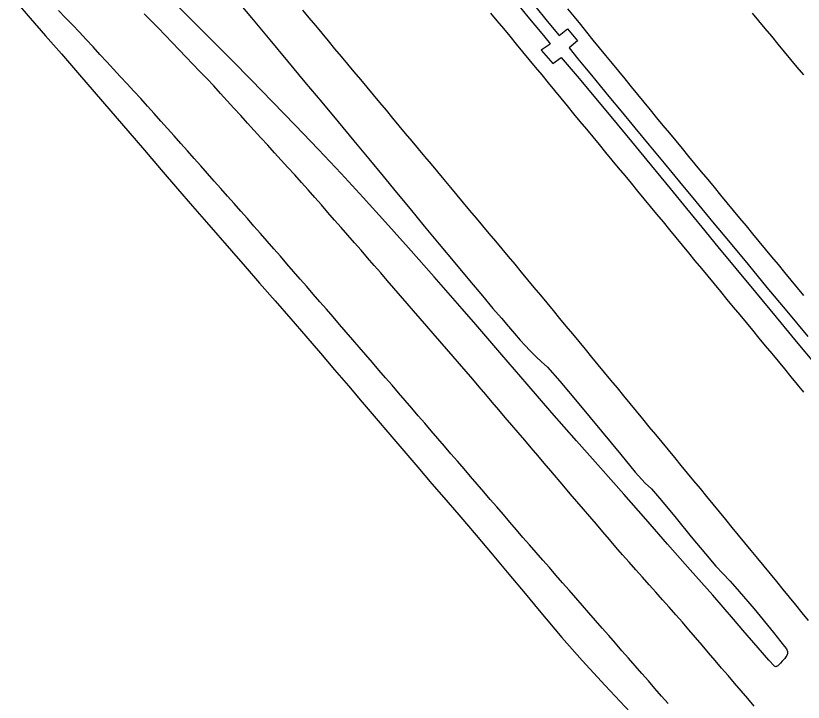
# Model space of a CAD drawing. Extents: x 1948091 to 1975253, y 787267 to 823306.
# Drawn here: x 1950464.2 to 1950660.5, y 820360.4 to 820531.4 of the extents above; entities that cross this region are included whole.
import ezdxf

# ---------------------------------------------------------------- set-up
doc = ezdxf.new("R2010")
doc.units = 0
doc.layers.add('RD_EX_Pavement_Markings', color=7, linetype='Continuous')
doc.layers.add('RD_EX_Road', color=7, linetype='Continuous')

msp = doc.modelspace()

# ---------------------------------------------------------------- linework, layer by layer
at = {"layer": 'RD_EX_Pavement_Markings'}
for points in [[(1950601.77, 820533.05), (1950603.35, 820531.11), (1950604.93, 820529.18), (1950606.5, 820527.24), (1950608.08, 820525.3), (1950609.66, 820523.37), (1950611.24, 820521.43), (1950612.82, 820519.49), (1950614.4, 820517.55), (1950615.98, 820515.62), (1950617.56, 820513.68), (1950619.14, 820511.74), (1950620.73, 820509.82), (1950622.33, 820507.89), (1950623.92, 820505.96), (1950625.51, 820504.04), (1950627.11, 820502.11), (1950628.7, 820500.19), (1950630.29, 820498.26), (1950631.89, 820496.33), (1950633.48, 820494.41), (1950635.07, 820492.48), (1950636.66, 820490.55), (1950638.26, 820488.63), (1950639.85, 820486.7), (1950641.44, 820484.78), (1950643.04, 820482.85), (1950644.63, 820480.92), (1950646.22, 820479), (1950647.82, 820477.07), (1950649.41, 820475.14), (1950651, 820473.22), (1950652.59, 820471.29), (1950654.19, 820469.37), (1950655.78, 820467.44), (1950657.37, 820465.51), (1950658.97, 820463.59), (1950660.56, 820461.66)], [(1950626.81, 820360.02), (1950625.17, 820361.91), (1950623.53, 820363.79), (1950621.88, 820365.67), (1950620.24, 820367.56), (1950618.59, 820369.44), (1950616.95, 820371.32), (1950615.3, 820373.2), (1950613.66, 820375.09), (1950612.01, 820376.97), (1950610.37, 820378.85), (1950608.72, 820380.73), (1950607.08, 820382.61), (1950605.43, 820384.5), (1950603.79, 820386.38), (1950602.14, 820388.26), (1950600.5, 820390.14), (1950598.85, 820392.03), (1950597.21, 820393.91), (1950595.56, 820395.79), (1950593.92, 820397.67), (1950592.27, 820399.55), (1950590.63, 820401.44), (1950589, 820403.34), (1950587.37, 820405.23), (1950585.74, 820407.12), (1950584.11, 820409.02), (1950582.47, 820410.91), (1950580.84, 820412.8), (1950579.21, 820414.7), (1950577.58, 820416.59), (1950575.95, 820418.49), (1950574.32, 820420.38), (1950572.68, 820422.27), (1950571.05, 820424.17), (1950569.42, 820426.06), (1950567.79, 820427.96), (1950566.16, 820429.85), (1950564.53, 820431.74), (1950562.9, 820433.64), (1950561.26, 820435.53), (1950559.63, 820437.43), (1950558, 820439.32), (1950556.37, 820441.21), (1950554.73, 820443.1), (1950553.1, 820445), (1950551.47, 820446.89), (1950549.83, 820448.78), (1950548.2, 820450.67), (1950546.57, 820452.57), (1950544.93, 820454.46), (1950543.3, 820456.35), (1950541.67, 820458.24), (1950540.03, 820460.13), (1950538.39, 820462.02), (1950536.75, 820463.9), (1950535.1, 820465.78), (1950533.46, 820467.67), (1950531.82, 820469.55), (1950530.18, 820471.44), (1950528.54, 820473.32), (1950526.89, 820475.21), (1950525.25, 820477.09), (1950523.6, 820478.97), (1950521.95, 820480.84), (1950520.29, 820482.71), (1950518.63, 820484.59), (1950516.98, 820486.46), (1950515.32, 820488.33), (1950513.67, 820490.2), (1950512.01, 820492.08), (1950510.35, 820493.94), (1950508.69, 820495.81), (1950507.02, 820497.68), (1950505.36, 820499.54), (1950503.7, 820501.41), (1950502.03, 820503.27), (1950500.37, 820505.14), (1950498.7, 820507), (1950497.04, 820508.87), (1950495.37, 820510.72), (1950493.67, 820512.56), (1950491.98, 820514.4), (1950490.28, 820516.24), (1950488.59, 820518.07), (1950486.89, 820519.91), (1950485.2, 820521.75), (1950483.5, 820523.58), (1950481.81, 820525.42), (1950480.11, 820527.26), (1950478.41, 820529.09), (1950476.66, 820530.88), (1950474.92, 820532.66)], [(1950648.26, 820359.4), (1950646.63, 820361.3), (1950645.01, 820363.2), (1950643.38, 820365.1), (1950641.76, 820367), (1950640.13, 820368.9), (1950638.51, 820370.8), (1950636.88, 820372.7), (1950635.26, 820374.6), (1950633.63, 820376.5), (1950632, 820378.39), (1950630.37, 820380.28), (1950628.71, 820382.15), (1950627.05, 820384.02), (1950625.39, 820385.89), (1950623.73, 820387.77), (1950622.08, 820389.64), (1950620.42, 820391.51), (1950618.76, 820393.38), (1950617.1, 820395.25), (1950615.45, 820397.12), (1950613.79, 820398.99), (1950612.16, 820400.89), (1950610.54, 820402.79), (1950608.92, 820404.7), (1950607.3, 820406.6), (1950605.68, 820408.5), (1950604.05, 820410.4), (1950602.43, 820412.3), (1950600.81, 820414.21), (1950597.56, 820418.01), (1950595.94, 820419.91), (1950594.32, 820421.81), (1950592.7, 820423.72), (1950591.08, 820425.62), (1950589.45, 820427.52), (1950587.83, 820429.42), (1950586.21, 820431.32), (1950584.59, 820433.23), (1950582.97, 820435.13), (1950581.34, 820437.03), (1950579.72, 820438.93), (1950578.1, 820440.83), (1950576.48, 820442.74), (1950574.84, 820444.63), (1950573.21, 820446.52), (1950571.57, 820448.4), (1950569.93, 820450.29), (1950568.29, 820452.18), (1950566.66, 820454.07), (1950565.02, 820455.96), (1950563.38, 820457.85), (1950561.74, 820459.73), (1950560.1, 820461.62), (1950558.47, 820463.51), (1950556.83, 820465.4), (1950555.19, 820467.29), (1950553.55, 820469.18), (1950551.92, 820471.06), (1950550.28, 820472.95), (1950548.63, 820474.83), (1950546.98, 820476.71), (1950545.33, 820478.59), (1950543.69, 820480.47), (1950542.04, 820482.35), (1950540.39, 820484.23), (1950538.74, 820486.11), (1950537.1, 820487.99), (1950535.43, 820489.85), (1950533.75, 820491.7), (1950532.07, 820493.55), (1950530.39, 820495.4), (1950528.71, 820497.25), (1950527.02, 820499.09), (1950525.34, 820500.94), (1950523.66, 820502.79), (1950521.98, 820504.64), (1950520.3, 820506.49), (1950518.61, 820508.34), (1950516.93, 820510.19), (1950515.25, 820512.03), (1950513.57, 820513.88), (1950511.84, 820515.69), (1950510.11, 820517.49), (1950508.38, 820519.3), (1950506.65, 820521.1), (1950504.92, 820522.91), (1950503.19, 820524.71), (1950501.46, 820526.51), (1950499.73, 820528.31), (1950497.97, 820530.09), (1950496.21, 820531.86)], [(1950661.82, 820380.75), (1950660.24, 820382.68), (1950658.65, 820384.61), (1950657.06, 820386.55), (1950655.48, 820388.48), (1950653.89, 820390.41), (1950652.3, 820392.34), (1950650.72, 820394.27), (1950649.13, 820396.2), (1950647.54, 820398.13), (1950645.95, 820400.07), (1950644.37, 820402), (1950642.78, 820403.93), (1950641.19, 820405.86), (1950639.61, 820407.79), (1950638.02, 820409.72), (1950636.43, 820411.65), (1950634.84, 820413.58), (1950633.25, 820415.51), (1950631.66, 820417.44), (1950630.07, 820419.37), (1950628.48, 820421.3), (1950626.89, 820423.22), (1950625.3, 820425.15), (1950623.71, 820427.08), (1950622.12, 820429.01), (1950620.53, 820430.94), (1950618.93, 820432.86), (1950617.34, 820434.79), (1950615.75, 820436.72), (1950614.16, 820438.65), (1950612.57, 820440.58), (1950610.98, 820442.5), (1950609.39, 820444.43), (1950607.8, 820446.36), (1950606.21, 820448.29), (1950604.61, 820450.21), (1950603.02, 820452.14), (1950601.43, 820454.07), (1950599.84, 820455.99), (1950598.24, 820457.92), (1950596.65, 820459.85), (1950595.06, 820461.77), (1950593.45, 820463.69), (1950591.85, 820465.61), (1950590.25, 820467.53), (1950588.65, 820469.45), (1950587.04, 820471.36), (1950585.44, 820473.28), (1950583.84, 820475.2), (1950582.23, 820477.12), (1950580.63, 820479.03), (1950579.03, 820480.95), (1950577.43, 820482.87), (1950575.82, 820484.79), (1950574.22, 820486.71), (1950572.62, 820488.62), (1950571.01, 820490.54), (1950569.41, 820492.46), (1950567.81, 820494.38), (1950566.21, 820496.3), (1950564.6, 820498.22), (1950563, 820500.13), (1950561.4, 820502.05), (1950559.8, 820503.97), (1950558.2, 820505.89), (1950556.6, 820507.81), (1950555, 820509.73), (1950553.39, 820511.65), (1950551.79, 820513.57), (1950550.19, 820515.49), (1950548.59, 820517.41), (1950546.99, 820519.33), (1950545.39, 820521.25), (1950543.79, 820523.16), (1950542.18, 820525.08), (1950540.58, 820527), (1950538.98, 820528.92), (1950537.38, 820530.84), (1950535.78, 820532.76)], [(1950582.57, 820532.03), (1950584.16, 820530.1), (1950585.75, 820528.17), (1950587.34, 820526.24), (1950588.93, 820524.32), (1950590.52, 820522.39), (1950592.11, 820520.46), (1950593.7, 820518.53), (1950595.3, 820516.61), (1950596.89, 820514.68), (1950598.48, 820512.75), (1950600.07, 820510.82), (1950601.66, 820508.89), (1950603.25, 820506.97), (1950604.84, 820505.04), (1950606.43, 820503.11), (1950608.02, 820501.18), (1950609.61, 820499.26), (1950611.21, 820497.33), (1950612.8, 820495.4), (1950614.39, 820493.47), (1950615.98, 820491.55), (1950617.57, 820489.62), (1950619.17, 820487.69), (1950620.76, 820485.77), (1950622.35, 820483.84), (1950623.94, 820481.91), (1950625.53, 820479.99), (1950627.13, 820478.06), (1950628.72, 820476.13), (1950630.31, 820474.21), (1950631.9, 820472.28), (1950633.5, 820470.35), (1950635.09, 820468.43), (1950636.68, 820466.5), (1950638.27, 820464.57), (1950639.87, 820462.65), (1950641.46, 820460.72), (1950643.05, 820458.79), (1950644.64, 820456.87), (1950646.24, 820454.94), (1950647.83, 820453.01), (1950649.42, 820451.09), (1950651.01, 820449.16), (1950652.61, 820447.23), (1950654.2, 820445.31), (1950655.79, 820443.38), (1950657.38, 820441.45), (1950658.98, 820439.53), (1950660.57, 820437.6)], [(1950660.59, 820516.61), (1950658.99, 820518.53), (1950657.4, 820520.46), (1950655.8, 820522.38), (1950654.21, 820524.31), (1950652.62, 820526.24), (1950651.02, 820528.16), (1950649.43, 820530.09), (1950647.84, 820532.01)]]:
    msp.add_lwpolyline(points, dxfattribs=at)
at = {"layer": 'RD_EX_Road'}
for points in [[(1950518.07, 820536.72), (1950522.95, 820530.87), (1950527.56, 820525.33), (1950531.99, 820520.02), (1950536.3, 820514.85), (1950540.5, 820509.81), (1950544.58, 820504.92), (1950548.51, 820500.2), (1950552.25, 820495.69), (1950555.79, 820491.39), (1950559.14, 820487.3), (1950562.49, 820483.23), (1950566.02, 820478.95), (1950569.73, 820474.48), (1950573.62, 820469.82), (1950577.34, 820465.38), (1950580.52, 820461.6), (1950583.15, 820458.48), (1950585.25, 820456.01), (1950586.99, 820453.98), (1950588.56, 820452.18), (1950589.95, 820450.59), (1950591.17, 820449.23), (1950592.37, 820447.96), (1950593.69, 820446.63), (1950594.04, 820446.3), (1950595.15, 820445.25), (1950596.73, 820443.82), (1950599.78, 820440.32), (1950604.54, 820434.7), (1950610.2, 820427.89), (1950614.99, 820422.07), (1950618.62, 820417.64), (1950621.07, 820414.91), (1950622.64, 820413.49), (1950625.17, 820410.65), (1950628.81, 820406.19), (1950632.54, 820401.61), (1950636.08, 820397.3), (1950638.7, 820394.26), (1950640.43, 820392.44), (1950642.26, 820390.5), (1950644.53, 820387.99), (1950648.24, 820383.6), (1950653.03, 820377.74), (1950655.83, 820374.26), (1950656.29, 820373.67), (1950656.42, 820373.45), (1950656.51, 820373.23), (1950656.57, 820373.02), (1950656.58, 820372.82), (1950656.57, 820372.62), (1950656.52, 820372.42), (1950656.45, 820372.23), (1950656.35, 820372.04), (1950656.12, 820371.67), (1950655.86, 820371.3), (1950655.58, 820370.93), (1950655.25, 820370.57), (1950654.81, 820370.12), (1950654.16, 820369.48), (1950653.85, 820369.3), (1950653.72, 820369.24), (1950653.61, 820369.2), (1950653.35, 820369.37), (1950651.91, 820370.89), (1950649.24, 820373.93), (1950645.42, 820378.35), (1950643.09, 820381.07), (1950637.93, 820387.02), (1950632.32, 820393.35), (1950626.62, 820399.76), (1950621.21, 820405.95), (1950615.76, 820412.18), (1950609.98, 820418.73), (1950603.98, 820425.52), (1950597.85, 820432.48), (1950591.64, 820439.6), (1950585.39, 820446.88), (1950578.91, 820454.44), (1950575.51, 820458.35), (1950572.01, 820462.36), (1950568.54, 820466.31), (1950562.14, 820473.53), (1950556.37, 820479.94), (1950550.8, 820486.07), (1950545.32, 820492.04), (1950539.67, 820498.07), (1950533.86, 820504.13), (1950528.24, 820509.93), (1950522.91, 820515.39), (1950518.08, 820520.29), (1950513.67, 820524.72), (1950508.9, 820529.5), (1950503.66, 820534.71)], [(1950588.58, 820535.07), (1950591.88, 820531.09), (1950595.3, 820526.93), (1950597.14, 820524.68), (1950597.44, 820524.31), (1950595.18, 820522.75), (1950598.05, 820519.46), (1950600.16, 820520.98), (1950604.11, 820516.34), (1950607.1, 820512.78), (1950610.33, 820508.88), (1950612.49, 820506.28), (1950617.65, 820500.03), (1950622.66, 820493.95), (1950627.28, 820488.35), (1950631.41, 820483.32), (1950635.17, 820478.74), (1950639.23, 820473.83), (1950643.69, 820468.44), (1950648.56, 820462.55), (1950653.74, 820456.28), (1950658.72, 820450.25), (1950663.44, 820444.56)], [(1950464.23, 820534.89), (1950467.84, 820530.76), (1950471.67, 820526.38), (1950475.6, 820521.86), (1950479.63, 820517.21), (1950483.77, 820512.42), (1950487.96, 820507.57), (1950492.14, 820502.71), (1950496.32, 820497.84), (1950500.5, 820492.98), (1950504.53, 820488.29), (1950508.27, 820483.95), (1950511.73, 820479.98), (1950518.03, 820472.78), (1950521.4, 820468.92), (1950525.01, 820464.79), (1950528.86, 820460.38), (1950532.76, 820455.89), (1950536.53, 820451.53), (1950540.17, 820447.3), (1950543.68, 820443.2), (1950547.12, 820439.16), (1950550.57, 820435.12), (1950554.03, 820431.07), (1950557.48, 820427.03), (1950560.95, 820422.97), (1950564.44, 820418.9), (1950567.96, 820414.8), (1950571.51, 820410.69), (1950575.15, 820406.45), (1950578.97, 820401.96), (1950582.96, 820397.23), (1950587.13, 820392.26), (1950591.15, 820387.45), (1950594.69, 820383.22), (1950600.34, 820376.51), (1950605.38, 820370.74), (1950611.11, 820364.52), (1950617.34, 820357.86)], [(1950593.57, 820533.79), (1950596.7, 820529.99), (1950599.69, 820526.44), (1950601.72, 820528.07), (1950604.19, 820525.09), (1950602.17, 820523.34), (1950604.3, 820520.66), (1950606.37, 820518.13), (1950607.69, 820516.55), (1950612.05, 820511.28), (1950615.09, 820507.59), (1950618.51, 820503.46), (1950622.07, 820499.15), (1950625.8, 820494.65), (1950629.67, 820489.96), (1950633.7, 820485.1), (1950637.89, 820480.04), (1950642.23, 820474.8), (1950646.72, 820469.38), (1950651.42, 820463.71), (1950656.38, 820457.74), (1950661.58, 820451.46)]]:
    msp.add_lwpolyline(points, dxfattribs=at)

doc.saveas('drawing.dxf')
